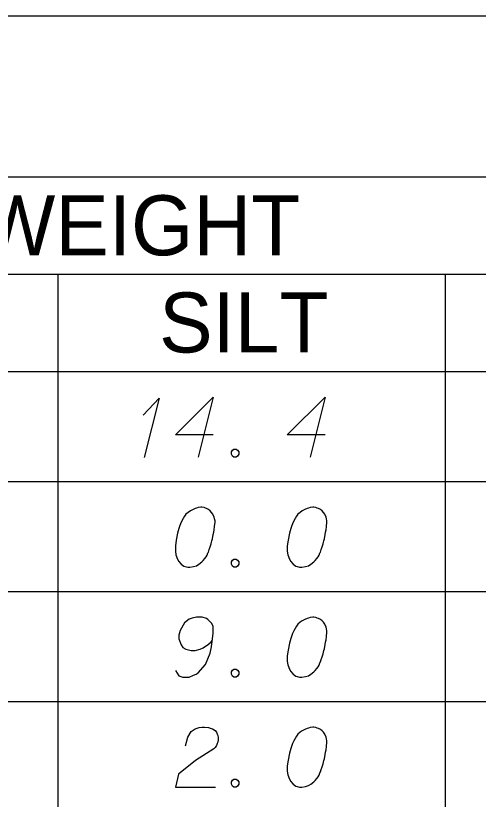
# Model space of a CAD drawing. Extents: x 2074207 to 2076812, y 516372 to 523312.
# Drawn here: x 2076584.7 to 2076621.8, y 519789.4 to 519852.1 of the extents above; entities that cross this region are included whole.
import ezdxf

# ---------------------------------------------------------------- set-up
doc = ezdxf.new("R2010")
doc.units = 0
for name, color, linetype in [('Prop DirtTable_ Soil Test Results - Outline (Major)', 7, 'Continuous'), ('Prop DirtTable_ Soil Test Results - Outline (Minor)', 7, 'Continuous'), ('Prop DirtTable_ Soil Test Results - Tx (Header - Small)', 7, 'Continuous'), ('Prop DirtTable_ Soil Test Results - Tx (Sample Data)', 7, 'Continuous')]:
    doc.layers.add(name, color=color, linetype=linetype)

msp = doc.modelspace()

# ---------------------------------------------------------------- linework, layer by layer
at = {"layer": 'Prop DirtTable_ Soil Test Results - Outline (Major)'}
for p, q in [((2076260.609, 519852.144), (2076811.903, 519852.144)), ((2076260.609, 519823.659), (2076811.903, 519823.659)), ((2076260.609, 519823.659), (2076811.903, 519823.659))]:
    msp.add_line(p, q, dxfattribs=at)
at = {"layer": 'Prop DirtTable_ Soil Test Results - Outline (Minor)'}
for p, q in [((2076260.609, 519839.259), (2076811.903, 519839.259)), ((2076526.074, 519831.459), (2076731.93, 519831.459)), ((2076588.114, 519831.459), (2076588.114, 519814.859)), ((2076619.134, 519814.859), (2076619.134, 519831.459)), ((2076260.609, 519814.859), (2076811.903, 519814.859)), ((2076260.609, 519814.859), (2076811.903, 519814.859)), ((2076588.114, 519814.859), (2076588.114, 519806.059)), ((2076619.134, 519806.059), (2076619.134, 519814.859)), ((2076260.609, 519806.059), (2076811.903, 519806.059)), ((2076260.609, 519806.059), (2076811.903, 519806.059)), ((2076588.114, 519806.059), (2076588.114, 519797.259)), ((2076619.134, 519797.259), (2076619.134, 519806.059)), ((2076260.609, 519797.259), (2076811.903, 519797.259)), ((2076260.609, 519797.259), (2076811.903, 519797.259)), ((2076588.114, 519797.259), (2076588.114, 519788.459)), ((2076619.134, 519788.459), (2076619.134, 519797.259))]:
    msp.add_line(p, q, dxfattribs=at)
at = {"layer": 'Prop DirtTable_ Soil Test Results - Tx (Sample Data)'}
for points in [[(2076594.94, 519820.182), (2076596.21, 519821.543), (2076595.011, 519816.781)], [(2076600.549, 519818.595), (2076597.516, 519818.595), (2076600.549, 519821.618), (2076599.35, 519816.818)], [(2076609.509, 519818.595), (2076606.476, 519818.595), (2076609.509, 519821.618), (2076608.31, 519816.818)], [(2076602.207, 519817.461), (2076602.384, 519817.461), (2076602.489, 519817.385), (2076602.595, 519817.234), (2076602.595, 519817.045), (2076602.489, 519816.894), (2076602.384, 519816.818), (2076602.207, 519816.818), (2076602.101, 519816.894), (2076601.996, 519817.045), (2076601.996, 519817.234), (2076602.101, 519817.385), (2076602.207, 519817.461)], [(2076599.632, 519812.818), (2076599.562, 519812.818), (2076599.35, 519812.781), (2076599.209, 519812.743), (2076599.103, 519812.705), (2076598.927, 519812.63), (2076598.715, 519812.516), (2076598.539, 519812.403), (2076598.362, 519812.252), (2076598.256, 519812.1), (2076598.151, 519811.911), (2076598.045, 519811.722), (2076597.939, 519811.496), (2076597.868, 519811.344), (2076597.798, 519811.118), (2076597.692, 519810.74), (2076597.586, 519810.173), (2076597.516, 519809.719), (2076597.516, 519809.304), (2076597.551, 519809.001), (2076597.692, 519808.661), (2076597.798, 519808.472), (2076597.974, 519808.245), (2076598.186, 519808.094), (2076598.292, 519808.056), (2076598.503, 519808.018), (2076598.68, 519808.018), (2076598.962, 519808.056), (2076599.209, 519808.132), (2076599.385, 519808.245), (2076599.632, 519808.434), (2076599.738, 519808.548), (2076599.879, 519808.699), (2076599.985, 519808.85), (2076600.055, 519808.963), (2076600.126, 519809.152), (2076600.161, 519809.228), (2076600.232, 519809.417), (2076600.302, 519809.644), (2076600.373, 519809.87), (2076600.408, 519810.022), (2076600.443, 519810.135), (2076600.479, 519810.286), (2076600.549, 519810.626), (2076600.585, 519810.815), (2076600.62, 519811.004), (2076600.655, 519811.269), (2076600.69, 519811.609), (2076600.69, 519811.722), (2076600.655, 519811.874), (2076600.62, 519812.025), (2076600.514, 519812.252), (2076600.408, 519812.403), (2076600.302, 519812.516), (2076600.161, 519812.63), (2076600.02, 519812.705), (2076599.914, 519812.743), (2076599.809, 519812.781), (2076599.632, 519812.818)], [(2076608.592, 519812.818), (2076608.522, 519812.818), (2076608.31, 519812.781), (2076608.169, 519812.743), (2076608.063, 519812.705), (2076607.887, 519812.63), (2076607.675, 519812.516), (2076607.499, 519812.403), (2076607.322, 519812.252), (2076607.216, 519812.1), (2076607.111, 519811.911), (2076607.005, 519811.722), (2076606.899, 519811.496), (2076606.828, 519811.344), (2076606.758, 519811.118), (2076606.652, 519810.74), (2076606.546, 519810.173), (2076606.476, 519809.719), (2076606.476, 519809.304), (2076606.511, 519809.001), (2076606.652, 519808.661), (2076606.758, 519808.472), (2076606.934, 519808.245), (2076607.146, 519808.094), (2076607.252, 519808.056), (2076607.463, 519808.018), (2076607.64, 519808.018), (2076607.922, 519808.056), (2076608.169, 519808.132), (2076608.345, 519808.245), (2076608.592, 519808.434), (2076608.698, 519808.548), (2076608.839, 519808.699), (2076608.945, 519808.85), (2076609.015, 519808.963), (2076609.086, 519809.152), (2076609.121, 519809.228), (2076609.192, 519809.417), (2076609.262, 519809.644), (2076609.333, 519809.87), (2076609.368, 519810.022), (2076609.403, 519810.135), (2076609.439, 519810.286), (2076609.509, 519810.626), (2076609.545, 519810.815), (2076609.58, 519811.004), (2076609.615, 519811.269), (2076609.65, 519811.609), (2076609.65, 519811.722), (2076609.615, 519811.874), (2076609.58, 519812.025), (2076609.474, 519812.252), (2076609.368, 519812.403), (2076609.262, 519812.516), (2076609.121, 519812.63), (2076608.98, 519812.705), (2076608.874, 519812.743), (2076608.769, 519812.781), (2076608.592, 519812.818)], [(2076602.207, 519808.661), (2076602.384, 519808.661), (2076602.489, 519808.585), (2076602.595, 519808.434), (2076602.595, 519808.245), (2076602.489, 519808.094), (2076602.384, 519808.018), (2076602.207, 519808.018), (2076602.101, 519808.094), (2076601.996, 519808.245), (2076601.996, 519808.434), (2076602.101, 519808.585), (2076602.207, 519808.661)], [(2076597.516, 519799.748), (2076597.798, 519799.332), (2076598.115, 519799.218), (2076598.609, 519799.218), (2076598.962, 519799.37), (2076599.174, 519799.445), (2076599.35, 519799.559), (2076599.914, 519800.239), (2076600.302, 519801.146), (2076600.408, 519801.637), (2076600.549, 519802.733), (2076600.549, 519803.3), (2076600.408, 519803.527), (2076600.126, 519803.83), (2076600.02, 519803.905), (2076599.667, 519804.018), (2076599.209, 519804.018), (2076598.856, 519803.943), (2076598.609, 519803.867), (2076598.256, 519803.565), (2076597.904, 519802.96), (2076597.798, 519802.582), (2076597.798, 519802.28), (2076597.974, 519801.789), (2076598.115, 519801.6), (2076598.362, 519801.448), (2076598.786, 519801.335), (2076599.103, 519801.335), (2076599.491, 519801.448), (2076599.738, 519801.562), (2076600.161, 519801.864), (2076600.373, 519802.053), (2076600.479, 519802.167)], [(2076608.592, 519804.018), (2076608.522, 519804.018), (2076608.31, 519803.981), (2076608.169, 519803.943), (2076608.063, 519803.905), (2076607.887, 519803.83), (2076607.675, 519803.716), (2076607.499, 519803.603), (2076607.322, 519803.452), (2076607.216, 519803.3), (2076607.111, 519803.111), (2076607.005, 519802.922), (2076606.899, 519802.696), (2076606.828, 519802.544), (2076606.758, 519802.318), (2076606.652, 519801.94), (2076606.546, 519801.373), (2076606.476, 519800.919), (2076606.476, 519800.504), (2076606.511, 519800.201), (2076606.652, 519799.861), (2076606.758, 519799.672), (2076606.934, 519799.445), (2076607.146, 519799.294), (2076607.252, 519799.256), (2076607.463, 519799.218), (2076607.64, 519799.218), (2076607.922, 519799.256), (2076608.169, 519799.332), (2076608.345, 519799.445), (2076608.592, 519799.634), (2076608.698, 519799.748), (2076608.839, 519799.899), (2076608.945, 519800.05), (2076609.015, 519800.163), (2076609.086, 519800.352), (2076609.121, 519800.428), (2076609.192, 519800.617), (2076609.262, 519800.844), (2076609.333, 519801.07), (2076609.368, 519801.222), (2076609.403, 519801.335), (2076609.439, 519801.486), (2076609.509, 519801.826), (2076609.545, 519802.015), (2076609.58, 519802.204), (2076609.615, 519802.469), (2076609.65, 519802.809), (2076609.65, 519802.922), (2076609.615, 519803.074), (2076609.58, 519803.225), (2076609.474, 519803.452), (2076609.368, 519803.603), (2076609.262, 519803.716), (2076609.121, 519803.83), (2076608.98, 519803.905), (2076608.874, 519803.943), (2076608.769, 519803.981), (2076608.592, 519804.018)], [(2076602.207, 519799.861), (2076602.384, 519799.861), (2076602.489, 519799.785), (2076602.595, 519799.634), (2076602.595, 519799.445), (2076602.489, 519799.294), (2076602.384, 519799.218), (2076602.207, 519799.218), (2076602.101, 519799.294), (2076601.996, 519799.445), (2076601.996, 519799.634), (2076602.101, 519799.785), (2076602.207, 519799.861)], [(2076598.327, 519793.707), (2076598.503, 519794.425), (2076598.786, 519794.878), (2076599.103, 519795.067), (2076599.42, 519795.181), (2076599.667, 519795.218), (2076599.844, 519795.218), (2076600.161, 519795.181), (2076600.373, 519795.105), (2076600.479, 519795.067), (2076600.69, 519794.954), (2076600.796, 519794.803), (2076600.867, 519794.652), (2076600.902, 519794.538), (2076600.937, 519794.387), (2076600.937, 519794.198), (2076600.902, 519794.009), (2076600.867, 519793.896), (2076600.796, 519793.744), (2076600.69, 519793.593), (2076600.585, 519793.48), (2076599.138, 519792.535), (2076597.763, 519791.439), (2076597.516, 519790.418), (2076600.726, 519790.418)], [(2076608.592, 519795.218), (2076608.522, 519795.218), (2076608.31, 519795.181), (2076608.169, 519795.143), (2076608.063, 519795.105), (2076607.887, 519795.03), (2076607.675, 519794.916), (2076607.499, 519794.803), (2076607.322, 519794.652), (2076607.216, 519794.5), (2076607.111, 519794.311), (2076607.005, 519794.122), (2076606.899, 519793.896), (2076606.828, 519793.744), (2076606.758, 519793.518), (2076606.652, 519793.14), (2076606.546, 519792.573), (2076606.476, 519792.119), (2076606.476, 519791.704), (2076606.511, 519791.401), (2076606.652, 519791.061), (2076606.758, 519790.872), (2076606.934, 519790.645), (2076607.146, 519790.494), (2076607.252, 519790.456), (2076607.463, 519790.418), (2076607.64, 519790.418), (2076607.922, 519790.456), (2076608.169, 519790.532), (2076608.345, 519790.645), (2076608.592, 519790.834), (2076608.698, 519790.948), (2076608.839, 519791.099), (2076608.945, 519791.25), (2076609.015, 519791.363), (2076609.086, 519791.552), (2076609.121, 519791.628), (2076609.192, 519791.817), (2076609.262, 519792.044), (2076609.333, 519792.27), (2076609.368, 519792.422), (2076609.403, 519792.535), (2076609.439, 519792.686), (2076609.509, 519793.026), (2076609.545, 519793.215), (2076609.58, 519793.404), (2076609.615, 519793.669), (2076609.65, 519794.009), (2076609.65, 519794.122), (2076609.615, 519794.274), (2076609.58, 519794.425), (2076609.474, 519794.652), (2076609.368, 519794.803), (2076609.262, 519794.916), (2076609.121, 519795.03), (2076608.98, 519795.105), (2076608.874, 519795.143), (2076608.769, 519795.181), (2076608.592, 519795.218)], [(2076602.207, 519791.061), (2076602.384, 519791.061), (2076602.489, 519790.985), (2076602.595, 519790.834), (2076602.595, 519790.645), (2076602.489, 519790.494), (2076602.384, 519790.418), (2076602.207, 519790.418), (2076602.101, 519790.494), (2076601.996, 519790.645), (2076601.996, 519790.834), (2076602.101, 519790.985), (2076602.207, 519791.061)]]:
    msp.add_lwpolyline(points, dxfattribs=at)

# ---------------------------------------------------------------- texts
at = {"layer": 'Prop DirtTable_ Soil Test Results - Tx (Header - Small)'}
for s, height, p in [('% BY WEIGHT', 4.79998, (2076564.009, 519832.969)), ('SILT', 4.8, (2076596.215, 519825.194))]:
    msp.add_text(s, height=height, dxfattribs=at).set_placement(p)

doc.saveas('drawing.dxf')
